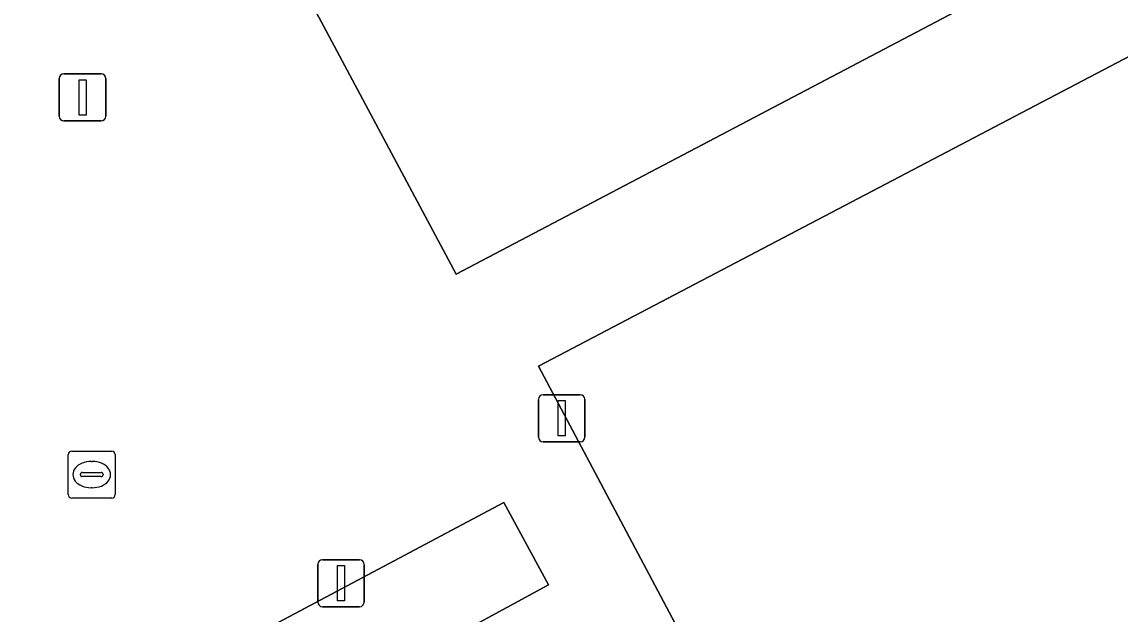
# Model space of a CAD drawing. Extents: x 162879 to 165540, y 384011 to 385181.
# Drawn here: x 163042.86 to 163066.22, y 384179.21 to 384191.8 of the extents above; entities that cross this region are included whole.
import ezdxf

# ---------------------------------------------------------------- set-up
doc = ezdxf.new("R2010")
doc.units = 0
for name, color, linetype in [('IMGEO_Groenvoorziening', 7, 'Continuous'), ('IMGEO_Lichtmast', 7, 'Continuous'), ('IMGEO_Pand', 7, 'Continuous'), ('IMGEO_Rijbaan_lokaal_open', 7, 'Continuous'), ('IMGEO_Rioolput', 7, 'Continuous')]:
    doc.layers.add(name, color=color, linetype=linetype)

msp = doc.modelspace()

# ---------------------------------------------------------------- linework, layer by layer
at = {"layer": 'IMGEO_Groenvoorziening'}
for points in [[(163080.048, 384198.225), (163053.853, 384184.48), (163067.382, 384158.999), (163093.542, 384172.882), (163094.565, 384170.805), (163101.195, 384158.277), (163100.648, 384157.988), (163101.839, 384155.875), (163076.172, 384142.348), (163082.929, 384129.591), (163083.846, 384127.811), (163085.723, 384124.303), (163069.383, 384115.626), (163064.419, 384125.025), (163037.943, 384111.038)], [(163052.287, 384178.867), (163054.063, 384179.83), (163053.113, 384181.577), (163046.1, 384177.85)]]:
    msp.add_lwpolyline(points, dxfattribs=at)
at = {"layer": 'IMGEO_Lichtmast'}
for p, q in [((163043.658, 384189.794), (163043.658, 384190.594)), ((163043.658, 384190.594), (163043.658, 384189.794)), ((163043.758, 384190.694), (163044.548, 384190.694)), ((163044.548, 384190.694), (163043.758, 384190.694)), ((163044.648, 384190.594), (163044.648, 384189.794)), ((163044.648, 384189.794), (163044.648, 384190.594)), ((163044.548, 384189.694), (163043.758, 384189.694)), ((163043.758, 384189.694), (163044.548, 384189.694)), ((163053.847, 384182.971), (163053.847, 384183.771)), ((163053.847, 384183.771), (163053.847, 384182.971)), ((163053.947, 384183.871), (163054.737, 384183.871)), ((163054.737, 384183.871), (163053.947, 384183.871)), ((163054.837, 384183.771), (163054.837, 384182.971)), ((163054.837, 384182.971), (163054.837, 384183.771)), ((163054.737, 384182.871), (163053.947, 384182.871)), ((163053.947, 384182.871), (163054.737, 384182.871)), ((163049.154, 384179.463), (163049.154, 384180.263)), ((163049.154, 384180.263), (163049.154, 384179.463)), ((163049.254, 384180.363), (163050.044, 384180.363)), ((163050.044, 384180.363), (163049.254, 384180.363)), ((163050.144, 384180.263), (163050.144, 384179.463)), ((163050.144, 384179.463), (163050.144, 384180.263)), ((163050.044, 384179.363), (163049.254, 384179.363)), ((163049.254, 384179.363), (163050.044, 384179.363))]:
    msp.add_line(p, q, dxfattribs=at)
for points in [[(163044.078, 384190.569), (163044.228, 384190.569), (163044.228, 384189.819), (163044.078, 384189.819), (163044.078, 384190.569)], [(163054.267, 384183.746), (163054.417, 384183.746), (163054.417, 384182.996), (163054.267, 384182.996), (163054.267, 384183.746)], [(163049.574, 384180.238), (163049.724, 384180.238), (163049.724, 384179.488), (163049.574, 384179.488), (163049.574, 384180.238)]]:
    msp.add_lwpolyline(points, dxfattribs=at)
for centre, start, end in [((163043.758, 384190.594), 90, 180), ((163043.758, 384190.594), 90, 180), ((163044.548, 384190.594), 0, 90), ((163044.548, 384190.594), 360, 90), ((163043.758, 384189.794), 180, 270), ((163043.758, 384189.794), 180, 270), ((163044.548, 384189.794), 270, 0), ((163044.548, 384189.794), 270, 0), ((163053.947, 384183.771), 90, 180), ((163053.947, 384183.771), 90, 180), ((163054.737, 384183.771), 0, 90), ((163054.737, 384183.771), 360, 90), ((163053.947, 384182.971), 180, 270), ((163053.947, 384182.971), 180, 270), ((163054.737, 384182.971), 270, 0), ((163054.737, 384182.971), 270, 0), ((163049.254, 384180.263), 90, 180), ((163049.254, 384180.263), 90, 180), ((163050.044, 384180.263), 0, 90), ((163050.044, 384180.263), 360, 90), ((163049.254, 384179.463), 180, 270), ((163049.254, 384179.463), 180, 270), ((163050.044, 384179.463), 270, 0), ((163050.044, 384179.463), 270, 0)]:
    msp.add_arc(centre, 0.1, start, end, dxfattribs=at)
at = {"layer": 'IMGEO_Pand'}
msp.add_lwpolyline([(163078.842, 384200.503), (163076.861, 384204.247), (163074.076, 384209.512), (163072.222, 384213.017), (163072.147, 384212.977), (163045.43, 384198.93), (163052.096, 384186.437)], close=True, dxfattribs=at)
at = {"layer": 'IMGEO_Rijbaan_lokaal_open'}
for points in [[(163078.842, 384200.503), (163052.096, 384186.437), (163045.43, 384198.93)], [(163093.542, 384172.882), (163067.382, 384158.999), (163053.853, 384184.48), (163080.048, 384198.225)], [(163046.1, 384177.85), (163053.113, 384181.577), (163054.063, 384179.83), (163052.287, 384178.867)]]:
    msp.add_lwpolyline(points, dxfattribs=at)
at = {"layer": 'IMGEO_Rioolput'}
for p, q in [((163043.847, 384181.747), (163043.847, 384182.599)), ((163043.922, 384182.673), (163044.774, 384182.673)), ((163044.848, 384182.599), (163044.848, 384181.747)), ((163044.335, 384182.453), (163044.36, 384182.453)), ((163044.106, 384182.167), (163044.106, 384182.179)), ((163044.544, 384182.13), (163044.146, 384182.13)), ((163044.149, 384182.216), (163044.547, 384182.216)), ((163044.59, 384182.179), (163044.59, 384182.167)), ((163044.358, 384181.893), (163044.333, 384181.893)), ((163044.774, 384181.673), (163043.922, 384181.673))]:
    msp.add_line(p, q, dxfattribs=at)
for points in [[(163043.847, 384181.747), (163043.847, 384182.599)], [(163043.922, 384182.673), (163044.774, 384182.673)], [(163044.848, 384182.599), (163044.848, 384181.747)], [(163044.774, 384181.673), (163043.922, 384181.673)]]:
    msp.add_lwpolyline(points, dxfattribs=at)
for centre, radius, start, end in [((163043.924, 384182.597), 0.0765, 91.552, 178.448), ((163043.924, 384182.597), 0.0765, 91.552, 178.448), ((163044.772, 384182.597), 0.0765, 1.552, 88.448), ((163044.772, 384182.597), 0.0765, 1.552, 88.448), ((163044.146, 384182.176), 0.0403, 85.8775, 175.7526), ((163044.143, 384182.166), 0.0366, 178.938, 274.7102), ((163044.547, 384182.173), 0.043, 264.8664, 352.4533), ((163044.551, 384182.178), 0.0386, 1.7309, 96.639), ((163043.924, 384181.749), 0.0765, 181.552, 268.448), ((163043.924, 384181.749), 0.0765, 181.552, 268.448), ((163044.772, 384181.749), 0.0765, 271.552, 358.448), ((163044.772, 384181.749), 0.0765, 271.552, 358.448)]:
    msp.add_arc(centre, radius, start, end, dxfattribs=at)
for centre, major_axis, ratio, start_param, end_param in [((163044.334, 384182.173), (-0.387, 0.002), 0.722429, 4.712389, 7.853982), ((163044.359, 384182.173), (-0.39, 0.002), 0.717154, 1.570796, 4.712389)]:
    msp.add_ellipse(centre, major_axis=major_axis, ratio=ratio, start_param=start_param, end_param=end_param, dxfattribs=at)

doc.saveas('drawing.dxf')
